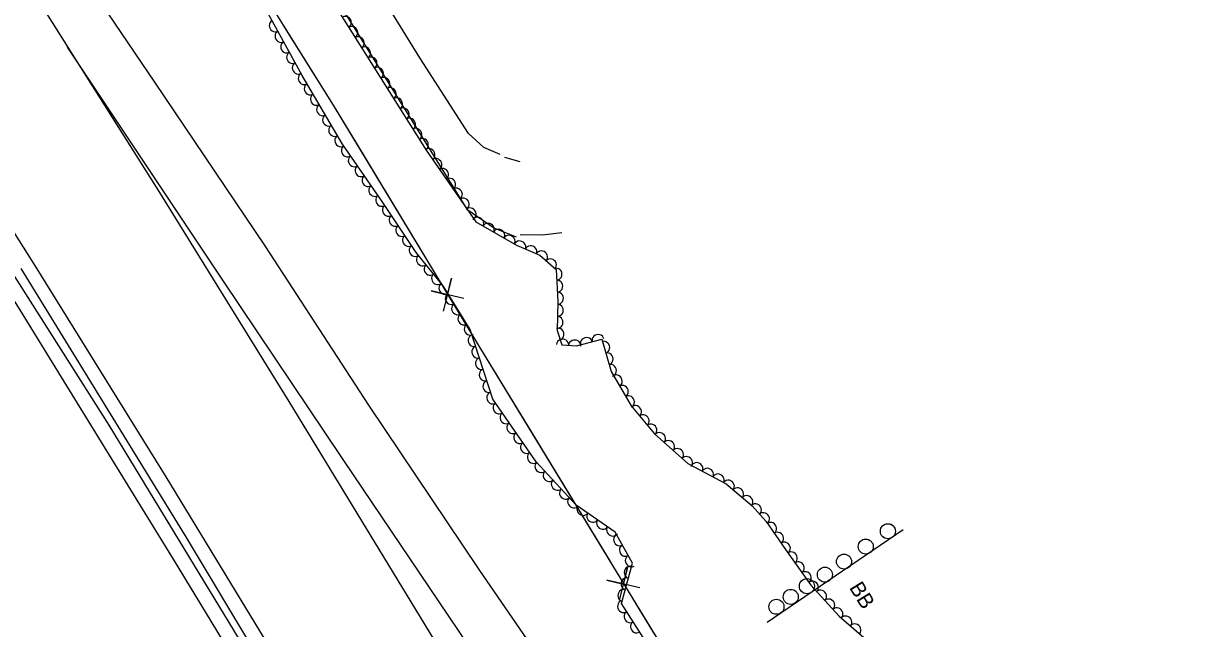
# Model space of a CAD drawing. Extents: x 1746719 to 1766531, y 631721 to 662391.
# Drawn here: x 1761428.1 to 1761818.8, y 639215.2 to 639416.3 of the extents above; entities that cross this region are included whole.
import ezdxf

# ---------------------------------------------------------------- set-up
doc = ezdxf.new("R2010")
doc.units = 0
for name, color, linetype in [('SURVEY - AERIAL SURVEY - Photo Control - Points - Elevations', 7, 'Continuous'), ('SURVEY - AERIAL SURVEY - Photo Control - Points - Locators', 7, 'Continuous'), ('SURVEY - AERIAL SURVEY - Photo Control - Points - Numbers', 7, 'Continuous'), ('SURVEY - AERIAL SURVEY - Photo Control with Text', 7, 'Continuous'), ('SURVEY - CENTERLINE - Existing Roads Curve Text', 7, 'Continuous'), ('SURVEY - CONTROL - Grid', 7, 'Continuous')]:
    doc.layers.add(name, color=color, linetype=linetype)

msp = doc.modelspace()

# ---------------------------------------------------------------- linework, layer by layer
at = {"layer": 'SURVEY - AERIAL SURVEY - Photo Control - Points - Elevations'}
for points in [[(1761187.27, 639804.51), (1761235.54, 639729.77), (1761291.71, 639642.81), (1761353.38, 639548.22), (1761418.37, 639447.02), (1761472.7, 639361.03), (1761516.27, 639290.67), (1761584.03, 639179.35), (1761630.77, 639101.67), (1761677.36, 639022.14), (1761717.78, 638948.84)], [(1761146.95, 639778.46), (1761195.22, 639703.73), (1761251.44, 639616.68), (1761313.08, 639522.15), (1761377.89, 639421.23), (1761432.01, 639335.58), (1761475.36, 639265.56), (1761542.97, 639154.5), (1761589.49, 639077.17), (1761635.62, 638998.41), (1761675.75, 638925.66)], [(1761602.12, 639030.42), (1761568.6, 639088.13), (1761526.06, 639158.89), (1761478.26, 639237.73), (1761426.19, 639322.37), (1761373.56, 639405.11), (1761312.03, 639500.83), (1761257.81, 639584.55), (1761207.27, 639662.11), (1761160.18, 639735.07), (1761136.33, 639771.93)], [(1761403.9, 639673.38), (1761405.76, 639656.28), (1761408.23, 639636.18), (1761417.25, 639610.67), (1761431.01, 639584), (1761453.6, 639550.08), (1761520.9, 639442.45), (1761575.44, 639354.55), (1761584.57, 639348.28), (1761591.74, 639345.34)], [(1761586.46, 639372.68), (1761580.98, 639375.03), (1761575.93, 639379.75), (1761559.77, 639404.8), (1761522.41, 639465.46), (1761482.06, 639530.77), (1761444.06, 639592.68), (1761436.41, 639609.53), (1761431.39, 639624.9), (1761429.04, 639632.53)], [(1761820.92, 639011.75), (1761785.92, 639020.26), (1761764.89, 639027.1), (1761745.57, 639034.5), (1761730.79, 639041.34), (1761717.7, 639047.65), (1761701.71, 639056.65), (1761687.06, 639066.39), (1761674.31, 639077.02), (1761662.92, 639088.31), (1761651.88, 639100.36), (1761636.3, 639121.49), (1761612.48, 639155.37), (1761572.57, 639214.56), (1761534.35, 639271.4), (1761494.35, 639330.96), (1761442.78, 639408.39)], [(1761593.13, 639370.3), (1761587.99, 639371.76)], [(1761593.07, 639346.13), (1761600.48, 639346.03), (1761606.99, 639346.78)]]:
    msp.add_lwpolyline(points, dxfattribs=at)
at = {"layer": 'SURVEY - AERIAL SURVEY - Photo Control - Points - Locators'}
msp.add_lwpolyline([(1761606.45, 639195.48), (1761579.43, 639234.83), (1761542.83, 639289.46), (1761508.41, 639342.33), (1761471.7, 639396.8), (1761429.79, 639458.77), (1761389.46, 639518.96), (1761338, 639596.67), (1761287.98, 639671), (1761234.37, 639750.61)], dxfattribs=at)
at = {"layer": 'SURVEY - AERIAL SURVEY - Photo Control - Points - Numbers'}
for p, q in [((1761427.19, 639334.81), (1761481.78, 639246)), ((1761481.78, 639246), (1761526.98, 639170.79))]:
    msp.add_line(p, q, dxfattribs=at)
msp.add_lwpolyline([(1761586.13, 639068.16), (1761558.77, 639113.16), (1761509.79, 639195.15), (1761456.56, 639282.72), (1761407.13, 639360.68), (1761347.65, 639454.84), (1761247.23, 639610.29), (1761178.28, 639716.46), (1761140.67, 639773.85)], dxfattribs=at)
at = {"layer": 'SURVEY - AERIAL SURVEY - Photo Control with Text'}
for points in [[(1761514.58, 639449.23), (1761561.91, 639374.12), (1761578.38, 639350.35), (1761591.91, 639342.55), (1761599.66, 639339.25), (1761605.04, 639334.46), (1761605.63, 639323.82), (1761605.37, 639314.23), (1761606.92, 639309.49), (1761611.82, 639309.15), (1761620.18, 639311.3), (1761623.3, 639300.56), (1761629.96, 639289.15), (1761637.69, 639279.89), (1761648.77, 639270.08), (1761661.5, 639263.26), (1761670.21, 639255.95), (1761674.81, 639250.79), (1761681.29, 639241.45), (1761689.62, 639229.62), (1761699.12, 639219.33), (1761708.81, 639210.92)], [(1761858.03, 639109.63), (1761808.55, 639115.77), (1761806.53, 639118.68), (1761805.92, 639119.93), (1761804.79, 639121.56), (1761799.07, 639120.83), (1761784.53, 639123.38), (1761749.7, 639137.36), (1761691.07, 639161.01), (1761653.26, 639181.92), (1761626.73, 639223.5), (1761630.38, 639236.9), (1761624.61, 639247.25), (1761611.74, 639256.22), (1761598.47, 639270.55), (1761584.01, 639291.41), (1761576.48, 639314.6), (1761567.52, 639329.06), (1761558.58, 639340.19), (1761547.31, 639357.07), (1761534.09, 639376.15), (1761520.65, 639399.01), (1761509.55, 639419.36)]]:
    msp.add_lwpolyline(points, dxfattribs=at)
for centre, major_axis in [((1761511.67, 639415.46), (-0.96, 1.76)), ((1761535.1, 639416.67), (1.07, -1.69)), ((1761513.59, 639411.95), (-0.96, 1.76)), ((1761537.23, 639413.29), (1.07, -1.69)), ((1761515.5, 639408.44), (-0.96, 1.76)), ((1761539.36, 639409.91), (1.07, -1.69)), ((1761541.49, 639406.52), (1.07, -1.69)), ((1761517.42, 639404.93), (-0.96, 1.76)), ((1761543.63, 639403.14), (1.07, -1.69)), ((1761519.33, 639401.42), (-0.96, 1.76)), ((1761545.76, 639399.75), (1.07, -1.69)), ((1761521.28, 639397.92), (-1.01, 1.72)), ((1761547.89, 639396.37), (1.07, -1.69)), ((1761523.31, 639394.48), (-1.01, 1.72)), ((1761525.34, 639391.03), (-1.01, 1.72)), ((1761550.02, 639392.98), (1.07, -1.69)), ((1761527.37, 639387.58), (-1.01, 1.72)), ((1761552.15, 639389.6), (1.07, -1.69)), ((1761529.39, 639384.13), (-1.01, 1.72)), ((1761554.29, 639386.22), (1.07, -1.69)), ((1761556.42, 639382.83), (1.07, -1.69)), ((1761531.42, 639380.68), (-1.01, 1.72)), ((1761558.55, 639379.45), (1.07, -1.69)), ((1761533.45, 639377.24), (-1.01, 1.72)), ((1761560.68, 639376.06), (1.07, -1.69)), ((1761535.65, 639373.9), (-1.14, 1.64)), ((1761562.88, 639372.72), (1.14, -1.64)), ((1761537.92, 639370.61), (-1.14, 1.64)), ((1761565.16, 639369.43), (1.14, -1.64)), ((1761540.2, 639367.32), (-1.14, 1.64)), ((1761542.48, 639364.03), (-1.14, 1.64)), ((1761567.43, 639366.14), (1.14, -1.64)), ((1761544.76, 639360.75), (-1.14, 1.64)), ((1761569.71, 639362.86), (1.14, -1.64)), ((1761571.99, 639359.57), (1.14, -1.64)), ((1761547.04, 639357.46), (-1.14, 1.64)), ((1761574.27, 639356.28), (1.14, -1.64)), ((1761549.27, 639354.14), (-1.11, 1.66)), ((1761576.55, 639352.99), (1.14, -1.64)), ((1761551.49, 639350.81), (-1.11, 1.66)), ((1761579.06, 639349.96), (1.73, -1)), ((1761582.52, 639347.96), (1.73, -1)), ((1761553.71, 639347.48), (-1.11, 1.66)), ((1761585.99, 639345.96), (1.73, -1)), ((1761589.45, 639343.96), (1.73, -1)), ((1761555.93, 639344.16), (-1.11, 1.66)), ((1761558.15, 639340.83), (-1.11, 1.66)), ((1761592.98, 639342.09), (1.84, -0.78)), ((1761596.66, 639340.53), (1.84, -0.78)), ((1761560.6, 639337.67), (-1.25, 1.56)), ((1761600.22, 639338.76), (1.49, -1.33)), ((1761603.2, 639336.1), (1.49, -1.33)), ((1761563.11, 639334.55), (-1.25, 1.56)), ((1761605.12, 639332.92), (0.11, -2)), ((1761565.61, 639331.43), (-1.25, 1.56)), ((1761605.35, 639328.93), (0.11, -2)), ((1761568.02, 639328.25), (-1.05, 1.7)), ((1761570.13, 639324.85), (-1.05, 1.7)), ((1761605.57, 639324.94), (0.11, -2)), ((1761572.24, 639321.45), (-1.05, 1.7)), ((1761605.55, 639320.94), (-0.05, -2)), ((1761574.34, 639318.05), (-1.05, 1.7)), ((1761605.44, 639316.94), (-0.05, -2)), ((1761576.45, 639314.65), (-1.05, 1.7)), ((1761605.77, 639313.01), (0.62, -1.9)), ((1761577.7, 639310.85), (-0.62, 1.9)), ((1761607.22, 639309.47), (2, -0.14)), ((1761611.21, 639309.19), (2, -0.14)), ((1761615.1, 639309.99), (1.94, 0.5)), ((1761618.98, 639310.99), (1.94, 0.5)), ((1761620.95, 639308.65), (0.56, -1.92)), ((1761578.93, 639307.04), (-0.62, 1.9)), ((1761622.06, 639304.81), (0.56, -1.92)), ((1761580.17, 639303.24), (-0.62, 1.9)), ((1761623.18, 639300.97), (0.56, -1.92)), ((1761581.41, 639299.44), (-0.62, 1.9)), ((1761625.1, 639297.47), (1.01, -1.73)), ((1761582.64, 639295.63), (-0.62, 1.9)), ((1761627.12, 639294.02), (1.01, -1.73)), ((1761583.88, 639291.83), (-0.62, 1.9)), ((1761629.13, 639290.56), (1.01, -1.73)), ((1761586.04, 639288.48), (-1.14, 1.64)), ((1761631.47, 639287.34), (1.28, -1.53)), ((1761588.32, 639285.2), (-1.14, 1.64)), ((1761590.6, 639281.91), (-1.14, 1.64)), ((1761634.04, 639284.27), (1.28, -1.53)), ((1761636.6, 639281.2), (1.28, -1.53)), ((1761592.88, 639278.62), (-1.14, 1.64)), ((1761639.41, 639278.37), (1.5, -1.33)), ((1761595.15, 639275.33), (-1.14, 1.64)), ((1761642.41, 639275.72), (1.5, -1.33)), ((1761597.43, 639272.04), (-1.14, 1.64)), ((1761645.4, 639273.06), (1.5, -1.33)), ((1761648.4, 639270.41), (1.5, -1.33)), ((1761599.95, 639268.95), (-1.36, 1.47)), ((1761651.86, 639268.43), (1.76, -0.94)), ((1761655.38, 639266.54), (1.76, -0.94)), ((1761602.67, 639266.01), (-1.36, 1.47)), ((1761605.39, 639263.08), (-1.36, 1.47)), ((1761658.91, 639264.65), (1.76, -0.94)), ((1761662.31, 639262.58), (1.53, -1.29)), ((1761608.1, 639260.14), (-1.36, 1.47)), ((1761665.38, 639260.01), (1.53, -1.29)), ((1761610.82, 639257.21), (-1.36, 1.47)), ((1761668.44, 639257.44), (1.53, -1.29)), ((1761671.33, 639254.69), (1.33, -1.49)), ((1761613.91, 639254.7), (-1.64, 1.14)), ((1761617.19, 639252.42), (-1.64, 1.14)), ((1761674, 639251.71), (1.33, -1.49)), ((1761620.47, 639250.13), (-1.64, 1.14)), ((1761623.76, 639247.84), (-1.64, 1.14)), ((1761676.4, 639248.51), (1.14, -1.64)), ((1761626.05, 639244.66), (-0.97, 1.75)), ((1761678.67, 639245.22), (1.14, -1.64)), ((1761628, 639241.17), (-0.97, 1.75)), ((1761680.95, 639241.94), (1.14, -1.64)), ((1761683.25, 639238.66), (1.15, -1.64)), ((1761629.95, 639237.67), (-0.97, 1.75)), ((1761685.56, 639235.39), (1.15, -1.64)), ((1761629.56, 639233.89), (0.53, 1.93)), ((1761687.86, 639232.12), (1.15, -1.64)), ((1761628.51, 639230.04), (0.53, 1.93)), ((1761690.26, 639228.93), (1.36, -1.47)), ((1761627.46, 639226.18), (0.53, 1.93)), ((1761692.97, 639225.99), (1.36, -1.47)), ((1761695.68, 639223.05), (1.36, -1.47)), ((1761627.39, 639222.47), (-1.08, 1.69)), ((1761698.4, 639220.11), (1.36, -1.47)), ((1761629.54, 639219.09), (-1.08, 1.69)), ((1761631.69, 639215.72), (-1.08, 1.69)), ((1761701.34, 639217.41), (1.51, -1.31)), ((1761704.36, 639214.78), (1.51, -1.31))]:
    msp.add_ellipse(centre, major_axis=major_axis, ratio=0.940188, start_param=0, end_param=3.141593, dxfattribs=at)
at = {"layer": 'SURVEY - CENTERLINE - Existing Roads Curve Text'}
for points in [[(1761265.97, 639858.91), (1761307.06, 639795.97), (1761356.57, 639717.75), (1761380.9, 639679.88), (1761379.97, 639625.73), (1761424.41, 639557.01), (1761485.02, 639462.73), (1761530.98, 639389.15), (1761579.28, 639309.27), (1761623.78, 639236.15), (1761657.08, 639181.54), (1761712.91, 639157.86), (1761781.37, 639128.88), (1761814.76, 639124.81), (1761913.04, 639111.99), (1762009.85, 639103.93), (1762041.29, 639101.31)], [(1761514.3, 639415.85), (1761530.98, 639389.15), (1761538.7, 639376.39)], [(1761538.7, 639376.39), (1761564.57, 639333.6)], [(1761574.42, 639324.83), (1761563.49, 639327.45), (1761568.98, 639326.1), (1761570.34, 639331.59), (1761567.58, 639320.7)], [(1761572.9, 639319.82), (1761579.28, 639309.27), (1761596.99, 639280.17)], [(1761596.99, 639280.17), (1761622.98, 639237.45)], [(1761632.87, 639228.73), (1761621.93, 639231.31), (1761627.43, 639229.97), (1761628.76, 639235.47), (1761626.04, 639224.56)], [(1761631.36, 639223.71), (1761655.52, 639184.09)]]:
    msp.add_lwpolyline(points, dxfattribs=at)
at = {"layer": 'SURVEY - CONTROL - Grid'}
for p, q in [((1761715.25, 639247.49), (1761715.25, 639247.49)), ((1761715.25, 639247.49), (1761715.25, 639247.49)), ((1761707.9, 639242.4), (1761707.9, 639242.4)), ((1761707.9, 639242.4), (1761707.9, 639242.4)), ((1761700.69, 639237.4), (1761700.69, 639237.4)), ((1761700.69, 639237.4), (1761700.69, 639237.4)), ((1761694.32, 639233.07), (1761694.32, 639233.07)), ((1761694.32, 639233.07), (1761694.32, 639233.07)), ((1761688.35, 639229.24), (1761688.35, 639229.24)), ((1761688.35, 639229.24), (1761688.35, 639229.24)), ((1761682.98, 639225.68), (1761682.98, 639225.68)), ((1761682.98, 639225.68), (1761682.98, 639225.68)), ((1761678.24, 639222.39), (1761678.24, 639222.39)), ((1761678.24, 639222.39), (1761678.24, 639222.39))]:
    msp.add_line(p, q, dxfattribs=at)
msp.add_lwpolyline([(1761720.29, 639248.03), (1761675.14, 639217.21)], dxfattribs=at)
msp.add_lwpolyline([(1761720.29, 639248.03), (1761675.14, 639217.21)], dxfattribs=at)
for centre in [(1761715.25, 639247.51), (1761715.26, 639247.52), (1761707.9, 639242.42), (1761707.9, 639242.42), (1761700.69, 639237.42), (1761700.69, 639237.42), (1761694.33, 639233.09), (1761694.33, 639233.09), (1761688.36, 639229.26), (1761688.36, 639229.26), (1761678.24, 639222.41), (1761678.24, 639222.41), (1761682.99, 639225.7), (1761682.99, 639225.7)]:
    msp.add_circle(centre, 2.5, dxfattribs=at)

# ---------------------------------------------------------------- texts
msp.add_text('BB', height=5, rotation=301.7007, dxfattribs=at).set_placement((1761702.27, 639228.78))

doc.saveas('drawing.dxf')
